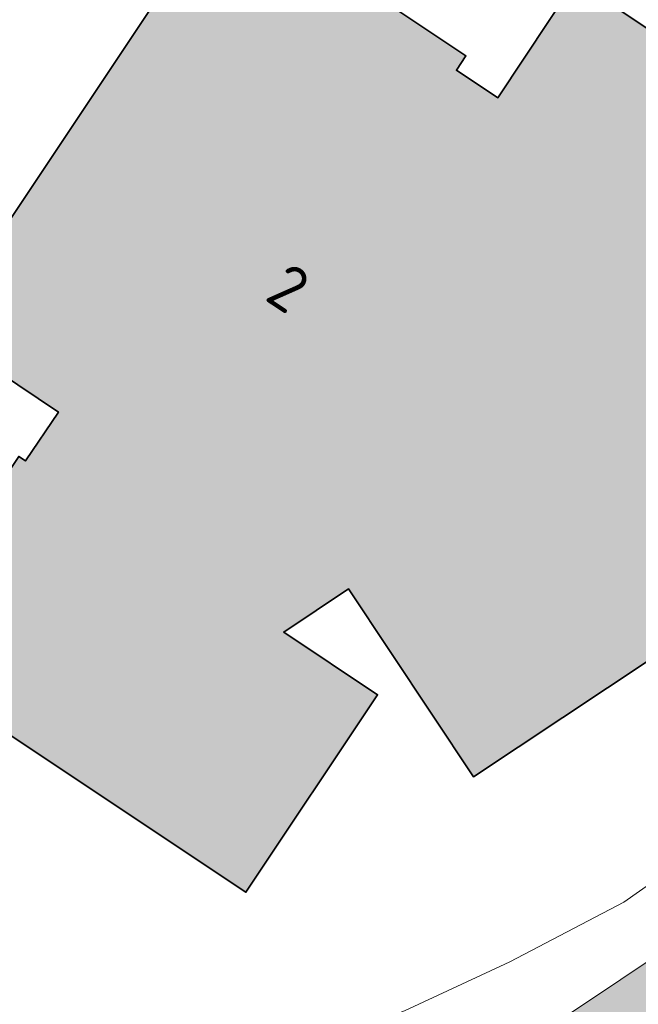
# Model space of a CAD drawing. Header units: metres. Extents: x 125349 to 128236, y 501602 to 503797.
# Tile 220 of 656: x 126809 to 126833, y 501951 to 501989. Entities that reach past the tile are written whole.
import ezdxf
from ezdxf.enums import TextEntityAlignment as Align

# ---------------------------------------------------------------- set-up
doc = ezdxf.new("R2010")
doc.units = ezdxf.units.M
for name, color, linetype, lineweight in [('B-WE-GR-BEPLANTING_CULTUUR_BOSPLANTSOEN-GV', 90, 'CONTINUOUS', 18), ('B-WE-OG-BEBOUWING-GV', 7, 'CONTINUOUS', 35), ('B-WE-OG-BEBOUWING-T18', 10, 'CONTINUOUS', 18), ('B-WE-OG-TERREIN_ERF-GV', 7, 'CONTINUOUS', 18), ('B-WE-OG-WATER_SLOOT-GV', 120, 'CONTINUOUS', 18)]:
    doc.layers.add(name, color=color, linetype=linetype, lineweight=lineweight)
doc.layers.add('B-WE-OG-BEBOUWING-V', color=7, linetype='CONTINUOUS', lineweight=18, true_color=0xcc646e)
doc.layers.add('B-WE-OG-WATER_SLOOT-V', color=7, linetype='CONTINUOUS', lineweight=18, true_color=0x73e9ff)
doc.styles.add('NLCS-ISO-M1000-T18', font='NLCS-ISO.ttf', dxfattribs={"height": 1.8})

msp = doc.modelspace()

# ---------------------------------------------------------------- hatches: boundary and pattern name
at = {"layer": 'B-WE-OG-BEBOUWING-V'}
msp.add_hatch(color=256, dxfattribs=at).paths.add_polyline_path([(126830.744, 501990.607), (126830.627, 501990.685), (126827.594, 501986.097), (126825.981, 501987.175), (126826.354, 501987.732), (126816.973, 501994), (126805.673, 501977.015), (126810.439, 501973.818), (126809.153, 501971.911), (126808.892, 501972.087), (126803.779, 501964.379), (126817.764, 501955.062), (126822.905, 501962.781), (126819.238, 501965.229), (126821.77, 501966.912), (126826.645, 501959.574), (126838.896, 501967.713), (126834.057, 501975.057), (126835.84, 501976.228), (126840.256, 501973.297), (126845.321, 501980.918)])
at = {"layer": 'B-WE-OG-WATER_SLOOT-V'}
h = msp.add_hatch(color=256, dxfattribs=at)
edge = h.paths.add_edge_path()
edge.add_arc((126737.987, 501927.886), 2.654, 187.1076, 242.3269)
edge.add_line((126736.754, 501925.536), (126813.272, 501936.417))
edge.add_arc((126800.057, 501991.609), 56.752, 283.4657, 291.3956)
edge.add_arc((126802.91, 501980.897), 45.755, 292.9619, 301.622)
edge.add_arc((126801.238, 501988.026), 52.752, 299.1082, 307.1657)
edge.add_line((126833.107, 501945.988), (126914.253, 502000))
edge.add_line((126914.253, 502000), (126923.855, 502006.527))
edge.add_line((126923.855, 502006.527), (126925.755, 502007.828))
edge.add_line((126925.755, 502007.828), (126929.503, 502010.782))
edge.add_line((126929.503, 502010.782), (126939.75, 502019.793))
edge.add_line((126939.75, 502019.793), (126947.347, 502026.852))
edge.add_line((126947.347, 502026.852), (126952.045, 502031.507))
edge.add_line((126952.045, 502031.507), (126955.193, 502034.911))
edge.add_line((126955.193, 502034.911), (126958.592, 502038.815))
edge.add_line((126958.592, 502038.815), (126962.29, 502043.27))
edge.add_line((126962.29, 502043.27), (126965.938, 502047.825))
edge.add_line((126965.938, 502047.825), (126970.086, 502052.98))
edge.add_line((126970.086, 502052.98), (126975.783, 502060.087))
edge.add_line((126975.783, 502060.087), (126982.535, 502068.858))
edge.add_line((126982.535, 502068.858), (126983.159, 502071.369))
edge.add_line((126983.159, 502071.369), (126982.194, 502072.133))
edge.add_line((126982.194, 502072.133), (126979.183, 502072.486))
edge.add_line((126979.183, 502072.486), (126955.65, 502043.476))
edge.add_line((126955.65, 502043.476), (126952.519, 502039.461))
edge.add_line((126952.519, 502039.461), (126950.52, 502037.16))
edge.add_line((126950.52, 502037.16), (126946.373, 502032.667))
edge.add_line((126946.373, 502032.667), (126942.046, 502028.328))
edge.add_line((126942.046, 502028.328), (126941.673, 502027.964))
edge.add_line((126941.673, 502027.964), (126939.856, 502026.191))
edge.add_line((126939.856, 502026.191), (126930.552, 502018.175))
edge.add_line((126930.552, 502018.175), (126925.9, 502014.19))
edge.add_line((126925.9, 502014.19), (126923.457, 502012.324))
edge.add_line((126923.457, 502012.324), (126920.941, 502010.479))
edge.add_line((126920.941, 502010.479), (126905.169, 502000))
edge.add_line((126905.169, 502000), (126889.407, 501989.528))
edge.add_line((126889.407, 501989.528), (126881.865, 501984.433))
edge.add_line((126881.865, 501984.433), (126880.102, 501983.242))
edge.add_line((126880.102, 501983.242), (126877.506, 501981.569))
edge.add_line((126877.506, 501981.569), (126867.377, 501974.974))
edge.add_line((126867.377, 501974.974), (126863.261, 501974.25))
edge.add_line((126863.261, 501974.25), (126861.808, 501973.266))
edge.add_arc((126849.117, 501979.752), 14.252, 323.455, 332.9315, ccw=False)
edge.add_arc((126849.156, 501979.714), 14.199, 312.7434, 323.4809, ccw=False)
edge.add_line((126858.793, 501969.287), (126846.76, 501961.245))
edge.add_line((126846.76, 501961.245), (126826.637, 501947.797))
edge.add_arc((126804.878, 501980.022), 38.883, 297.2072, 304.0278, ccw=False)
edge.add_arc((126791.439, 502001.989), 64.592, 295.18334, 298.90075, ccw=False)
edge.add_arc((126801.889, 501984.083), 43.98, 281.9375, 292.7887, ccw=False)
edge.add_line((126810.986, 501941.054), (126737.274, 501930.431))
edge.add_arc((126737.981, 501927.884), 2.643, 105.5124, 119.8344)
edge.add_arc((126737.987, 501927.875), 2.654, 119.8445, 182.829)
edge.add_arc((126738.251, 501927.917), 2.92, 183.3894, 187.055)

# ---------------------------------------------------------------- linework, layer by layer
at = {"layer": 'B-WE-GR-BEPLANTING_CULTUUR_BOSPLANTSOEN-GV', "flags": 128}
msp.add_lwpolyline([(126826.637, 501947.797), (126846.76, 501961.245), (126846.759, 501961.246), (126845.152, 501963.538), (126845.149, 501963.542), (126832.522, 501954.68), (126828.073, 501952.343), (126823.951, 501950.435), (126819.478, 501948.666), (126791.182, 501942.386), (126780.412, 501950.092), (126778.746, 501947.599), (126774.463, 501943.42), (126759.076, 501940.704), (126749.58, 501946.999), (126745.014, 501946.071), (126741.851, 501948.186)], dxfattribs=at)
at = {"layer": 'B-WE-OG-BEBOUWING-GV', "flags": 128}
msp.add_lwpolyline([(126830.744, 501990.607), (126830.627, 501990.685), (126827.594, 501986.097), (126825.981, 501987.175), (126826.354, 501987.732), (126816.973, 501994), (126805.673, 501977.015), (126810.439, 501973.818), (126809.153, 501971.911), (126808.892, 501972.087), (126803.779, 501964.379), (126817.764, 501955.062), (126822.905, 501962.781), (126819.238, 501965.229), (126821.77, 501966.912), (126826.645, 501959.574), (126838.896, 501967.713), (126834.057, 501975.057), (126835.84, 501976.228), (126840.256, 501973.297), (126845.321, 501980.918)], close=True, dxfattribs=at)
at = {"layer": 'B-WE-OG-TERREIN_ERF-GV', "flags": 128}
for points in [[(126808.892, 501972.087), (126809.153, 501971.911), (126810.439, 501973.818), (126805.673, 501977.015), (126816.973, 501994), (126821.028, 502000), (126821.386, 502000.529), (126818.657, 502002.355), (126819.247, 502003.249), (126821.727, 502007.006), (126819.503, 502008.491), (126817.224, 502005.145), (126816.53, 502004.108), (126813.781, 502000), (126798.049, 501976.489)], [(126830.744, 501990.607), (126845.321, 501980.918), (126840.256, 501973.297), (126835.84, 501976.228), (126834.057, 501975.057), (126838.896, 501967.713), (126826.645, 501959.574), (126821.77, 501966.912), (126819.238, 501965.229), (126822.905, 501962.781), (126817.764, 501955.062), (126803.779, 501964.379)], [(126823.951, 501950.435), (126828.073, 501952.343), (126832.522, 501954.68), (126845.149, 501963.542), (126850.059, 501966.987), (126853.616, 501969.936), (126856.916, 501973.25), (126854.371, 501974.923), (126856.6, 501978.34), (126852.659, 501981.259), (126851.011, 501982.37), (126847.118, 501984.994), (126840.938, 501989.16)]]:
    msp.add_lwpolyline(points, dxfattribs=at)
msp.add_lwpolyline([(126833.06, 501994.104), (126831.143, 501995.373), (126819.247, 502003.249), (126818.657, 502002.355), (126821.386, 502000.529), (126821.028, 502000), (126816.973, 501994), (126826.354, 501987.732), (126825.981, 501987.175), (126827.594, 501986.097), (126830.627, 501990.685), (126830.744, 501990.607)], close=True, dxfattribs=at)
at = {"layer": 'B-WE-OG-WATER_SLOOT-GV', "flags": 128}
msp.add_lwpolyline([(126846.76, 501961.245), (126826.637, 501947.797)], dxfattribs=at)

# ---------------------------------------------------------------- texts
at = {"layer": 'B-WE-OG-BEBOUWING-T18', "style": 'NLCS-ISO-M1000-T18'}
msp.add_text('2', height=1.8, rotation=326.5, dxfattribs=at).set_placement((126819.417, 501978.664), align=Align.MIDDLE)

doc.saveas('drawing.dxf')
